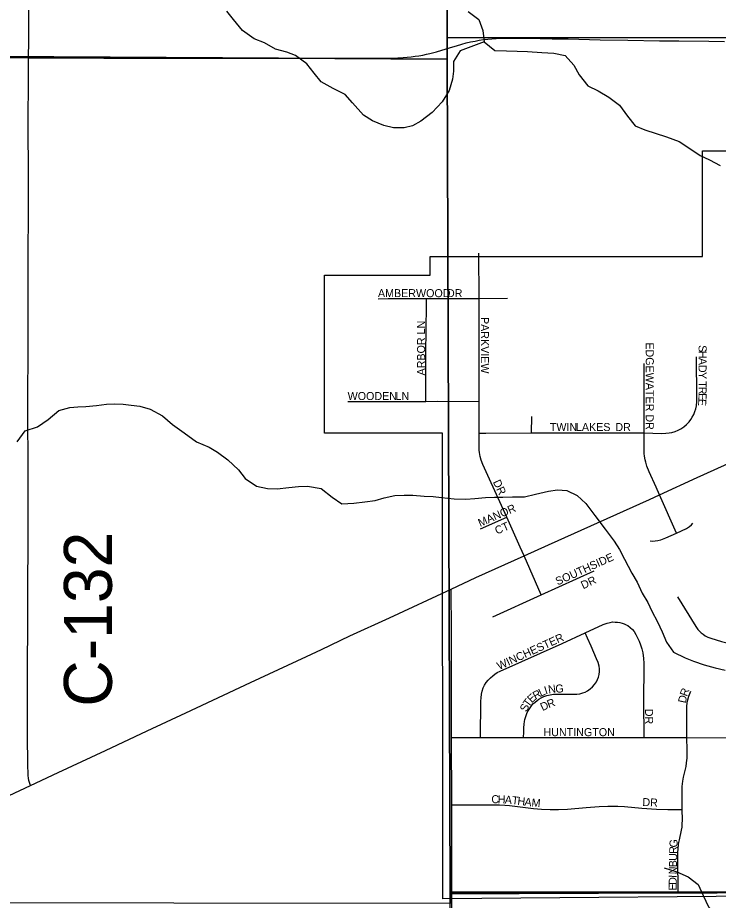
# Model space of a CAD drawing. Extents: x 0 to 680, y 0 to 440.
# Drawn here: x 426.95 to 441.56, y 294.91 to 313.3 of the extents above; entities that cross this region are included whole.
import ezdxf

# ---------------------------------------------------------------- set-up
doc = ezdxf.new("R2010")
doc.units = 0
for name, color, linetype in [('GM_X_City_Street', 7, 'Continuous'), ('GM_X_City_Street_Text', 7, 'Continuous'), ('GM_X_Corporation', 7, 'Continuous'), ('GM_X_County_Road', 7, 'Continuous'), ('GM_X_County_Road_Text', 7, 'Continuous'), ('GM_X_Minor_River', 7, 'Continuous'), ('GM_X_Section', 7, 'Continuous'), ('GM_X_State_Route', 7, 'Continuous')]:
    doc.layers.add(name, color=color, linetype=linetype)

msp = doc.modelspace()

# ---------------------------------------------------------------- linework, layer by layer
at = {"layer": 'GM_X_City_Street'}
for points in [[(436.571, 307.452), (436.565, 308.394)], [(434.467, 307.444), (434.675, 307.451), (435.473, 307.452)], [(435.463, 305.306), (435.464, 306.305), (435.472, 307.301), (435.473, 307.452)], [(435.473, 307.452), (436.571, 307.452)], [(436.57, 305.304), (436.57, 305.798), (436.573, 307.189), (436.571, 307.452)], [(436.571, 307.452), (437.165, 307.453)], [(440.012, 304.647), (440.375, 304.639), (440.462, 304.642), (440.534, 304.649), (440.59, 304.658), (440.662, 304.678), (440.722, 304.702), (440.778, 304.732), (440.84, 304.774), (440.897, 304.823), (440.948, 304.878), (440.987, 304.929), (441.016, 304.976), (441.047, 305.034), (441.07, 305.095), (441.089, 305.153), (441.102, 305.215), (441.109, 305.301), (441.112, 305.379), (441.104, 306.233)], [(440.012, 304.647), (440.012, 306.094)], [(433.835, 305.303), (435.463, 305.306)], [(435.463, 305.306), (435.697, 305.307), (436.57, 305.304)], [(436.57, 304.641), (436.57, 305.304)], [(437.663, 304.647), (437.668, 304.987)], [(436.57, 304.641), (436.715, 304.642), (437.663, 304.647)], [(437.148, 302.889), (436.751, 303.76), (436.649, 303.991), (436.614, 304.083), (436.594, 304.157), (436.586, 304.199), (436.58, 304.243), (436.576, 304.29), (436.572, 304.342), (436.57, 304.572), (436.57, 304.641)], [(437.663, 304.647), (438.801, 304.647), (439.457, 304.649), (439.883, 304.647), (440.012, 304.647)], [(440.335, 303.36), (440.265, 303.516), (440.12, 303.835), (440.071, 303.956), (440.044, 304.04), (440.034, 304.087), (440.026, 304.125), (440.02, 304.168), (440.015, 304.212), (440.011, 304.275), (440.01, 304.332), (440.012, 304.647)], [(440.686, 302.558), (440.335, 303.36)], [(436.599, 302.647), (437.148, 302.889)], [(437.511, 302.089), (437.431, 302.265), (437.148, 302.889)], [(440.686, 302.558), (440.892, 302.657), (440.959, 302.699), (441, 302.731), (441.029, 302.765)], [(440.136, 302.402), (440.19, 302.395), (440.245, 302.396), (440.299, 302.404), (440.362, 302.42), (440.465, 302.458), (440.686, 302.558)], [(437.866, 301.276), (437.511, 302.089)], [(437.866, 301.276), (438.97, 301.773)], [(436.855, 300.817), (437.866, 301.276)], [(440.71, 301.233), (441.087, 300.615), (441.132, 300.551), (441.165, 300.516), (441.204, 300.479), (441.239, 300.451), (441.282, 300.422), (441.338, 300.392), (441.404, 300.367), (441.626, 300.301), (441.824, 300.249)], [(438.782, 300.48), (439.16, 300.652), (439.24, 300.683), (439.302, 300.7), (439.353, 300.708), (439.406, 300.707), (439.46, 300.703), (439.503, 300.697), (439.551, 300.686), (439.597, 300.67), (439.638, 300.65), (439.671, 300.631), (439.722, 300.593), (439.768, 300.55), (439.801, 300.509), (439.84, 300.445), (439.875, 300.379), (439.907, 300.309), (439.939, 300.229), (439.961, 300.148), (439.982, 300.063), (439.998, 299.945), (440.003, 299.85), (440.004, 299.771), (440, 299.071), (440.003, 298.3)], [(436.604, 298.301), (436.61, 299.059), (436.613, 299.127), (436.621, 299.204), (436.635, 299.269), (436.658, 299.333), (436.686, 299.391), (436.72, 299.444), (436.76, 299.494), (436.81, 299.547), (436.858, 299.587), (436.9, 299.619), (436.951, 299.653), (437.011, 299.684), (438.304, 300.262), (438.782, 300.48)], [(437.5, 298.3), (437.503, 298.411), (437.506, 298.499), (437.511, 298.576), (437.519, 298.632), (437.528, 298.676), (437.545, 298.739), (437.577, 298.82), (437.608, 298.878), (437.633, 298.919), (437.664, 298.963), (437.695, 298.999), (437.739, 299.039), (437.783, 299.074), (437.818, 299.097), (437.865, 299.125), (437.924, 299.154), (437.985, 299.176), (438.051, 299.191), (438.125, 299.201), (438.188, 299.204), (438.606, 299.206), (438.671, 299.213), (438.735, 299.229), (438.786, 299.248), (438.834, 299.274), (438.888, 299.312), (438.936, 299.356), (438.979, 299.406), (439.016, 299.46), (439.042, 299.508), (439.061, 299.559), (439.074, 299.612), (439.081, 299.677), (439.08, 299.732), (439.072, 299.786), (439.052, 299.86), (439.022, 299.942), (438.905, 300.201), (438.83, 300.371), (438.782, 300.48)], [(440.905, 298.299), (440.899, 298.776), (440.9, 298.943), (440.907, 299.021), (440.922, 299.086), (440.945, 299.161), (440.987, 299.264)], [(435.998, 298.302), (436.604, 298.301)], [(436.604, 298.301), (437.5, 298.3)], [(437.5, 298.3), (437.805, 298.3), (438.791, 298.302), (440.003, 298.3)], [(440.003, 298.3), (440.905, 298.299)], [(440.805, 296.803), (440.803, 297.145), (440.806, 297.282), (440.816, 297.388), (440.831, 297.475), (440.886, 297.698), (440.898, 297.773), (440.906, 297.87), (440.908, 298.033), (440.905, 298.299)], [(440.905, 298.299), (441.812, 298.296), (442.608, 298.293), (442.688, 298.291), (442.773, 298.285), (442.839, 298.276), (442.902, 298.264), (442.975, 298.247), (443.045, 298.222), (443.113, 298.19), (443.177, 298.151), (443.247, 298.1), (443.328, 298.028), (443.38, 297.975), (443.419, 297.924), (443.422, 297.92)], [(436, 296.897), (436.177, 296.897), (436.996, 296.894), (437.11, 296.89), (437.202, 296.882), (437.316, 296.871), (437.483, 296.851), (437.706, 296.822), (437.869, 296.808), (438.054, 296.799), (438.228, 296.799), (438.413, 296.807), (438.805, 296.839), (439.078, 296.861), (439.254, 296.868), (439.362, 296.868), (439.462, 296.867), (439.605, 296.859), (439.965, 296.827), (440.269, 296.806), (440.509, 296.8), (440.688, 296.802), (440.805, 296.803)], [(440.719, 295.061), (440.713, 295.807), (440.717, 295.904), (440.72, 295.983), (440.728, 296.071), (440.736, 296.115), (440.748, 296.166), (440.794, 296.371), (440.802, 296.431), (440.808, 296.496), (440.811, 296.584), (440.805, 296.803)]]:
    msp.add_lwpolyline(points, dxfattribs=at)
at = {"layer": 'GM_X_Corporation'}
msp.add_lwpolyline([(443.951, 295.008), (435.813, 294.935), (435.811, 304.646), (433.349, 304.645), (433.348, 307.934), (435.551, 307.935), (435.551, 308.322), (441.229, 308.323), (441.228, 310.525), (451.061, 310.527)], dxfattribs=at)
at = {"layer": 'GM_X_County_Road'}
for points in [[(427.181, 312.465), (427.183, 312.822), (427.18, 314.572), (427.179, 315.328), (427.173, 316.587), (427.176, 317.31), (427.158, 319.383), (427.159, 321.35)], [(427.181, 312.465), (427.74, 312.462), (428.748, 312.456), (430.029, 312.458), (430.752, 312.46), (432.263, 312.46), (432.745, 312.46), (433.665, 312.46), (434.628, 312.459), (434.879, 312.465), (434.986, 312.472), (435.075, 312.478), (435.155, 312.486), (435.238, 312.497), (435.318, 312.508), (435.399, 312.523), (435.478, 312.538), (435.548, 312.555), (435.685, 312.59), (435.978, 312.679), (436.101, 312.717), (436.21, 312.748), (436.304, 312.775), (436.391, 312.795), (436.491, 312.815), (436.575, 312.83), (436.663, 312.844), (436.756, 312.856), (436.839, 312.864), (436.927, 312.87), (437.012, 312.874), (437.108, 312.877), (437.21, 312.877), (437.845, 312.868), (438.097, 312.864), (438.425, 312.858), (439.093, 312.842), (439.673, 312.83), (440.33, 312.822), (440.734, 312.818), (441.358, 312.812), (441.686, 312.807)], [(409.547, 312.581), (411.284, 312.58), (413.037, 312.577), (415.08, 312.571), (416.431, 312.568), (417.611, 312.564), (419.023, 312.548), (420.17, 312.532), (421.765, 312.517), (423.091, 312.504), (424.42, 312.493), (425.658, 312.482), (427.181, 312.465)], [(427.219, 297.301), (427.187, 297.405), (427.177, 297.454), (427.172, 297.509), (427.169, 297.573), (427.167, 297.695), (427.159, 298.381), (427.161, 299.187), (427.168, 301.242), (427.171, 302.569), (427.169, 303.85), (427.168, 305.145), (427.172, 306.588), (427.172, 307.552), (427.178, 310.043), (427.175, 311.047), (427.18, 312.088), (427.181, 312.465)], [(435.998, 298.302), (435.995, 300.514), (435.987, 301.392)], [(436, 296.897), (436, 296.946), (435.998, 298.302)], [(436, 295.052), (436, 295.798), (436, 296.897)], [(441.532, 295.064), (443.599, 295.072)], [(436, 295.052), (437.405, 295.048), (440.719, 295.061)], [(436.001, 294.502), (436, 295.052)], [(440.719, 295.061), (441.532, 295.064)]]:
    msp.add_lwpolyline(points, dxfattribs=at)
at = {"layer": 'GM_X_Minor_River'}
for points in [[(436.676, 312.797), (436.178, 312.612), (436.04, 312.386), (436.037, 312.186), (436.014, 312.019), (435.95, 311.786), (435.799, 311.548), (435.594, 311.324), (435.357, 311.147), (435.182, 311.05), (435.007, 311.006), (434.786, 311.003), (434.586, 311.053), (434.347, 311.151), (434.162, 311.267), (433.932, 311.526), (433.781, 311.702), (433.529, 311.827), (433.283, 311.965), (433.132, 312.148), (432.982, 312.338), (432.744, 312.516), (432.564, 312.586), (432.331, 312.643), (432.099, 312.774), (431.88, 312.858), (431.642, 313.036), (431.452, 313.267), (431.314, 313.436)], [(436.346, 313.432), (436.563, 313.261), (436.647, 313.032), (436.676, 312.797), (436.901, 312.619), (437.141, 312.609), (437.362, 312.605), (437.583, 312.595), (437.877, 312.576), (438.131, 312.565), (438.364, 312.514), (438.548, 312.311), (438.659, 312.108), (438.835, 311.878), (439.054, 311.774), (439.273, 311.643), (439.498, 311.478), (439.668, 311.248), (439.825, 311.051), (440.024, 310.961), (440.477, 310.82), (440.743, 310.721), (440.988, 310.563), (441.18, 310.426), (441.372, 310.336), (441.598, 310.219)], [(426.942, 304.465), (427.106, 304.69), (427.369, 304.772), (427.592, 304.929), (427.809, 305.113), (428.038, 305.176), (428.205, 305.193), (428.373, 305.197), (428.594, 305.22), (428.802, 305.25), (428.969, 305.254), (429.15, 305.244), (429.317, 305.228), (429.497, 305.205), (429.717, 305.141), (429.969, 305.003), (430.18, 304.825), (430.424, 304.647), (430.682, 304.462), (430.948, 304.35), (431.12, 304.247), (431.332, 304.09), (431.556, 303.879), (431.693, 303.696), (431.931, 303.538), (432.158, 303.487), (432.365, 303.484), (432.607, 303.513), (432.808, 303.53), (432.995, 303.54), (433.282, 303.488), (433.507, 303.31), (433.712, 303.173), (433.959, 303.182), (434.187, 303.212), (434.402, 303.242), (434.59, 303.292), (434.818, 303.342), (435.013, 303.352), (435.187, 303.349), (435.427, 303.331), (435.614, 303.322), (435.788, 303.299), (436.049, 303.274), (436.296, 303.27), (436.483, 303.28), (436.705, 303.303), (436.892, 303.307), (437.066, 303.311), (437.267, 303.314), (437.515, 303.316), (437.75, 303.373), (438.018, 303.435), (438.206, 303.459)], [(438.206, 303.459), (438.4, 303.449), (438.619, 303.345), (438.797, 303.174), (438.987, 302.924), (439.203, 302.639), (439.386, 302.395), (439.497, 302.219), (439.6, 302.017), (439.756, 301.726), (439.867, 301.537), (439.97, 301.308), (440.087, 301.112), (440.171, 300.93), (440.288, 300.714), (440.385, 300.505), (440.475, 300.289), (440.625, 300.079), (440.864, 299.961), (441.044, 299.892), (441.263, 299.814), (441.496, 299.75), (441.703, 299.7)], [(440.43, 295.587), (440.696, 295.502), (440.928, 295.398), (441.14, 295.24), (441.243, 295.004), (441.353, 294.768), (441.524, 294.605), (441.697, 294.555), (441.871, 294.539), (442.051, 294.529), (442.259, 294.526), (442.458, 294.469), (442.69, 294.304), (442.847, 294.121), (443.038, 293.91), (443.215, 293.686), (443.405, 293.462), (443.692, 293.037)]]:
    msp.add_lwpolyline(points, dxfattribs=at)
at = {"layer": 'GM_X_Section'}
for points in [[(453.677, 330.985), (453.772, 312.894), (435.908, 312.881), (435.907, 330.103), (435.901, 330.824)], [(418.362, 330.315), (435.907, 330.103), (435.908, 312.881), (435.905, 312.434), (418.332, 312.54)], [(435.908, 312.881), (453.772, 312.894), (453.853, 295.077), (435.97, 295.077), (435.905, 312.434)], [(435.905, 312.434), (435.97, 295.077), (435.966, 294.843), (418.691, 294.863), (418.177, 294.873), (418.332, 312.54)], [(453.853, 295.077), (453.852, 277.169), (436.111, 277.193), (435.966, 294.843), (435.97, 295.077)]]:
    msp.add_lwpolyline(points, close=True, dxfattribs=at)
at = {"layer": 'GM_X_State_Route'}
for points in [[(435.987, 301.392), (436.502, 301.637), (437.511, 302.089), (438.015, 302.315), (440.122, 303.263), (440.335, 303.36), (441.118, 303.719), (441.904, 304.071), (442.097, 304.157), (444.216, 305.158), (445.011, 305.525), (446.07, 306.025), (447.942, 306.908), (448.249, 307.052), (448.736, 307.282)], [(433.286, 300.137), (433.879, 300.416), (434.704, 300.797), (435.987, 301.392)], [(427.219, 297.301), (427.799, 297.57), (428.782, 298.027), (429.653, 298.438), (430.458, 298.812), (431.807, 299.443), (432.977, 299.991), (433.286, 300.137)], [(406.705, 287.819), (408.515, 288.654), (409.439, 289.083), (410.431, 289.546), (411.96, 290.259), (414.28, 291.32), (415.196, 291.739), (415.603, 291.93), (416.372, 292.276), (417.791, 292.938), (418.773, 293.391), (419.382, 293.672), (421.359, 294.59), (421.75, 294.772), (422.223, 294.991), (423.227, 295.455), (423.733, 295.691), (424.996, 296.274), (426.22, 296.836), (427.219, 297.301)]]:
    msp.add_lwpolyline(points, dxfattribs=at)

# ---------------------------------------------------------------- texts
at = {"layer": 'GM_X_City_Street_Text'}
for s, height, rotation, p in [('AMBERWOOD', 0.1669, 0, (434.463, 307.477)), ('DR', 0.1669, 0, (435.902, 307.477)), ('PARKVIEW', 0.1669, 270, (436.609, 307.064)), ('ARBOR LN', 0.1669, 90, (435.445, 305.845)), ('EDGEWATER DR', 0.16689, 270, (440.046, 306.535)), ('S', 0.167, 269.9727, (441.147, 306.477)), ('H', 0.167, 269.9812, (441.147, 306.359)), ('A', 0.167, 269.9928, (441.147, 306.212)), ('D', 0.167, 269.9781, (441.147, 306.065)), ('Y', 0.167, 269.9781, (441.147, 305.919)), ('T', 0.167, 269.9707, (441.147, 305.728)), ('R', 0.167, 269.9703, (441.147, 305.61)), ('WOODEN', 0.1669, 0, (433.831, 305.333)), ('LN', 0.1669, 0, (434.83, 305.333)), ('E', 0.167, 268.9072, (441.147, 305.479)), ('E', 0.167, 266.364, (441.145, 305.363)), ('TWIN', 0.1669, 0, (438.046, 304.687)), ('LAKES', 0.1669, 0, (438.59, 304.687)), ('DR', 0.1669, 0, (439.412, 304.687)), ('DR', 0.1669, 295.1968, (436.856, 303.626)), ('MANOR', 0.1669, 23.6291, (436.594, 302.687)), ('CT', 0.1669, 23.6258, (436.944, 302.527)), ('SOUTHSIDE', 0.1669, 24.2625, (438.209, 301.468)), ('DR', 0.1669, 25.2017, (438.741, 301.387)), ('WINCHESTER', 0.1669, 24.5494, (436.99, 299.705)), ('L', 0.167, 26.0884, (437.859, 299.148)), ('I', 0.167, 17.6331, (437.959, 299.197)), ('N', 0.167, 7.651, (438.021, 299.218)), ('G', 0.167, 0.3935, (438.161, 299.237)), ('R', 0.167, 70.6973, (440.907, 299.144)), ('T', 0.167, 53.824, (437.606, 298.921)), ('E', 0.167, 43.2994, (437.67, 299.01)), ('R', 0.167, 29.7931, (437.747, 299.084)), ('D', 0.167, 78.1586, (440.879, 299.006)), ('S', 0.167, 65.3661, (437.562, 298.822)), ('D', 0.167, 25.1965, (437.894, 298.848)), ('R', 0.167, 20.647, (438.024, 298.909)), ('DR', 0.1669, 270, (440.031, 298.898)), ('HUNTINGTON', 0.1669, 0, (437.914, 298.328)), ('C', 0.167, 359.5628, (436.827, 296.932)), ('H', 0.167, 357.3984, (436.957, 296.932)), ('A', 0.167, 355.1855, (437.102, 296.925)), ('T', 0.167, 353.6749, (437.248, 296.913)), ('H', 0.167, 353.2978, (437.364, 296.9)), ('A', 0.167, 353.3222, (437.51, 296.883)), ('M', 0.167, 354.3076, (437.659, 296.865)), ('DR', 0.1669, 356.989, (439.972, 296.874)), ('R', 0.167, 89.0043, (440.701, 295.873)), ('G', 0.167, 86.5014, (440.703, 296.004)), ('U', 0.167, 89.0244, (440.698, 295.727)), ('B', 0.167, 89.0043, (440.696, 295.594)), ('N', 0.167, 89.0244, (440.693, 295.447)), ('D', 0.167, 89.0244, (440.69, 295.227)), ('I', 0.167, 88.9949, (440.692, 295.374)), ('E', 0.167, 89.0165, (440.688, 295.11))]:
    msp.add_text(s, height=height, rotation=rotation, dxfattribs=at).set_placement(p)
at = {"layer": 'GM_X_County_Road_Text'}
msp.add_text('C-132', height=1.0014, rotation=90, dxfattribs=at).set_placement((428.918, 298.942))

doc.saveas('drawing.dxf')
